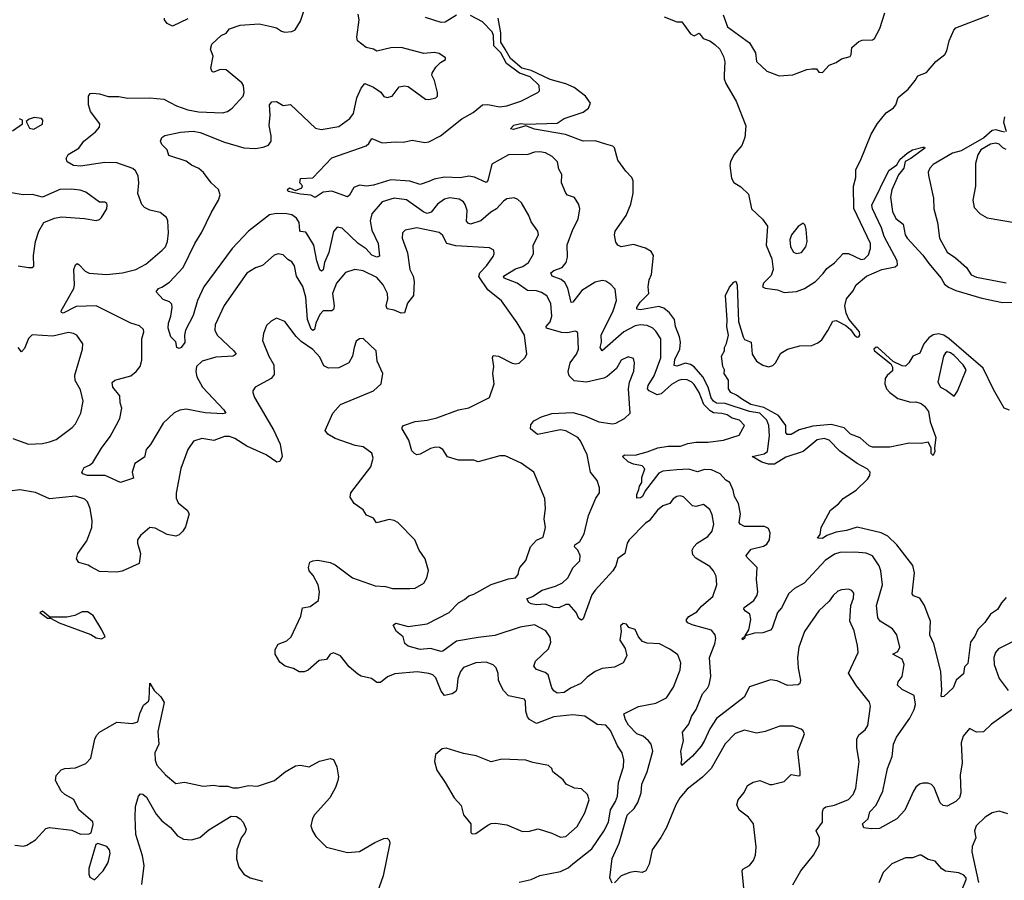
# Model space of a CAD drawing. Extents: x 1468344 to 1613994, y 525695 to 643861.
# Tile 357 of 427: x 1561704 to 1567385, y 615680 to 620646. Entities that reach past the tile are written whole.
import ezdxf

# ---------------------------------------------------------------- set-up
doc = ezdxf.new("R2010")
doc.units = 0

msp = doc.modelspace()

# ---------------------------------------------------------------- linework, layer by layer
at = {"layer": '0CON10XD'}
for points in [[(1565123.2, 615663.2), (1565108.8, 615695), (1565122.7, 615805), (1565162.5, 615895), (1565209.4, 616055), (1565248.7, 616095), (1565270.1, 616129.9), (1565290.3, 616185), (1565293.7, 616235), (1565324.2, 616305), (1565357.1, 616425), (1565347.3, 616465), (1565332.1, 616485), (1565301.5, 616511.5), (1565264.6, 616525), (1565216.1, 616575), (1565199.3, 616605), (1565188.8, 616641.2), (1565275, 616682.5), (1565375, 616702.3), (1565435, 616731.9), (1565475.4, 616794.6), (1565515, 616893.8), (1565518.1, 616935), (1565500.3, 616980.3), (1565455, 617014), (1565395, 617043.8), (1565325, 617049.2), (1565297.3, 617057.3), (1565274.3, 617084.3), (1565255, 617127.5), (1565218.3, 617138.3), (1565205, 617157.5), (1565185, 617162.5), (1565171.2, 617148.8), (1565174, 617115), (1565166, 617065), (1565198.1, 617018.1), (1565206, 616975), (1565186.2, 616935), (1565135, 616910), (1565065, 616901.9), (1565025, 616885.7), (1564977.3, 616852.7), (1564940.8, 616815), (1564881.3, 616788.7), (1564845, 616764.5), (1564805, 616760.6), (1564785, 616772.5), (1564775, 616790.8), (1564753.6, 616865), (1564735, 616878.5), (1564685.5, 616895.5), (1564670.8, 616915), (1564680, 616945), (1564754.1, 617015.9), (1564768.2, 617055), (1564763.6, 617083.6), (1564739.5, 617119.5), (1564675, 617153.5), (1564590.5, 617140.5), (1564445, 617091.6), (1564348.4, 617081.6), (1564225, 617059.2), (1564145, 617001.2), (1564135, 617000.8), (1564075, 617017.3), (1564015, 617011.8), (1563945, 617030.8), (1563925.8, 617045.8), (1563915.6, 617085), (1563877.8, 617115), (1563858.8, 617151.2), (1563875, 617163.1), (1563945.5, 617144.5), (1564055, 617158.9), (1564182.2, 617225), (1564235, 617281.4), (1564270.7, 617299.3), (1564295, 617322.2), (1564325, 617330.5), (1564425, 617386.4), (1564525, 617419.5), (1564565, 617425.8), (1564580, 617445), (1564584.3, 617465.7), (1564590, 617485), (1564624.2, 617525.8), (1564650.8, 617605), (1564685, 617642.9), (1564725, 617660), (1564738.1, 617715), (1564729.5, 617765), (1564738.1, 617825), (1564733.8, 617883.8), (1564671.1, 618035), (1564596.3, 618086.4), (1564505, 618129.1), (1564475, 618128.4), (1564350, 618095), (1564323.6, 618103.6), (1564235, 618103.3), (1564173, 618123), (1564145, 618166), (1564126.5, 618176.5), (1564105, 618179.4), (1564075, 618172.2), (1564015, 618138.6), (1563995, 618135.8), (1563981.7, 618141.7), (1563967.3, 618157.3), (1563949.4, 618219.4), (1563910, 618285), (1563910, 618295), (1563917.5, 618305), (1563985, 618328.1), (1564055, 618334.6), (1564111.1, 618348.9), (1564235, 618395.5), (1564295, 618405.5), (1564414.3, 618465), (1564441.9, 618545), (1564433.5, 618605), (1564439.5, 618645), (1564431.8, 618695), (1564435, 618707.5), (1564466.7, 618705), (1564544.5, 618664.5), (1564565, 618660), (1564585.8, 618664.2), (1564618.8, 618695), (1564630, 618715), (1564615.7, 618825), (1564575, 618895.8), (1564484.1, 619024.1), (1564405, 619086.7), (1564353.8, 619163.8), (1564359.2, 619185), (1564397.7, 619225), (1564435, 619278.8), (1564441.4, 619295), (1564438.8, 619315), (1564415, 619328.6), (1564220.2, 619340.2), (1564168.9, 619355), (1564143.2, 619403.2), (1564125, 619417.8), (1563995, 619444.4), (1563928.8, 619431.2), (1563912.5, 619415), (1563911.4, 619385), (1563941.2, 619301.2), (1563955.4, 619205), (1563974.7, 619165), (1563980.3, 619135), (1563975.6, 619055), (1563940.8, 619009.2), (1563925, 618954.2), (1563905, 618951.8), (1563865, 618968.8), (1563825, 618977.1), (1563819.2, 618995), (1563828.6, 619035), (1563825.3, 619065), (1563800.6, 619115), (1563765, 619158.7), (1563685, 619196.2), (1563636.6, 619203.4), (1563583.9, 619186.1), (1563532.5, 619125), (1563509.6, 619065), (1563518.1, 618995), (1563515, 618974.3), (1563505, 618966.4), (1563455.8, 618965), (1563435.6, 618944.4), (1563413.5, 618895), (1563405, 618858.8), (1563395, 618852.7), (1563385, 618859.5), (1563364.4, 618915), (1563354.7, 619045), (1563337.1, 619107.1), (1563300.9, 619165), (1563289.5, 619225), (1563275, 619248.6), (1563251.9, 619261.9), (1563225, 619288.9), (1563195.6, 619294.4), (1563172.8, 619287.2), (1563105, 619226.9), (1563065, 619214.3), (1563015, 619182.5), (1562884, 618996), (1562832.5, 618885), (1562829.2, 618855), (1562842.5, 618825), (1562939.4, 618735), (1562952, 618715), (1562935.9, 618704.1), (1562835, 618697.6), (1562756, 618675), (1562723.3, 618645), (1562719.5, 618615), (1562726.7, 618585), (1562758.5, 618525), (1562880.8, 618395), (1562892.5, 618375), (1562875, 618370.8), (1562775, 618377.7), (1562665, 618397.7), (1562627.4, 618392.6), (1562595, 618376.5), (1562531.7, 618318.3), (1562459.3, 618195), (1562433.8, 618165), (1562425, 618121.2), (1562368, 618085), (1562352.5, 618035), (1562359.7, 618000.3), (1562285, 617976.2), (1562196.6, 618016.6), (1562095.7, 618015.7), (1562067.5, 618025), (1562062.5, 618035), (1562075, 618061.2), (1562106.7, 618075), (1562125, 618091.2), (1562175, 618174.2), (1562225, 618240), (1562262.1, 618307.9), (1562282.3, 618345), (1562293.8, 618405), (1562282.9, 618435), (1562282.2, 618475), (1562241.4, 618525), (1562237.1, 618552.9), (1562253.6, 618566.4), (1562345, 618591.1), (1562375, 618615.6), (1562398.2, 618645), (1562409.6, 618680.4), (1562409.2, 618805), (1562420.4, 618845), (1562418.1, 618858.1), (1562395, 618879.1), (1562344.8, 618894.8), (1562145, 618995.3), (1562029.6, 618990.4), (1561955, 618952.9), (1561946, 618956), (1561942.5, 618965), (1562015.5, 619095), (1562019.6, 619115), (1562015.6, 619204.4), (1562025, 619231.2), (1562035, 619238.8), (1562045, 619233.8), (1562082.5, 619195), (1562105, 619183.1), (1562205, 619175.5), (1562297.5, 619185), (1562373.8, 619205), (1562431.2, 619235), (1562525.8, 619315), (1562545.7, 619335), (1562556.7, 619365), (1562561.9, 619415), (1562559.2, 619485), (1562551.2, 619505), (1562515, 619532.5), (1562455, 619546.5), (1562425, 619562.5), (1562409.1, 619579.1), (1562386.4, 619643.6), (1562390.9, 619705), (1562386.9, 619745), (1562373, 619773), (1562357.3, 619787.3), (1562265, 619820), (1562195, 619821.1), (1562055, 619801.1), (1562014.7, 619804.7), (1561978.8, 619825), (1561971.2, 619845), (1561983, 619867), (1562044.3, 619905), (1562074.6, 619945), (1562142.1, 619997.9), (1562164.4, 620025), (1562165.6, 620045), (1562113.2, 620115), (1562100.8, 620155), (1562101.4, 620205), (1562111.1, 620218.9), (1562125, 620221.4), (1562165, 620217.3), (1562215, 620202.3), (1562275, 620201.5), (1562325, 620192), (1562455, 620194.7), (1562535, 620187.9), (1562608.9, 620148.9), (1562675, 620126.1), (1562735, 620114), (1562875, 620108.1), (1562903.3, 620115), (1562930, 620135), (1562992.5, 620205), (1562998.6, 620225), (1562995.8, 620265), (1562985, 620281.2), (1562895.5, 620355.5), (1562861.2, 620358.8), (1562825, 620342.9), (1562814, 620345), (1562807.1, 620365), (1562820, 620435), (1562804.5, 620475), (1562811.9, 620505), (1562866.5, 620553.5), (1562895, 620568.8), (1562915, 620593.3), (1562975.9, 620614.1), (1563085, 620620.8), (1563155, 620606.2), (1563185, 620598.8), (1563215, 620578.8), (1563234.1, 620574.1), (1563275, 620576.7), (1563293, 620587), (1563323.6, 620636.4), (1563343.8, 620695)], [(1565763.1, 620673.1), (1565788.2, 620605), (1565915, 620512.2), (1565949.5, 620455), (1565954.5, 620404.5), (1566015, 620349.2), (1566085, 620321.2), (1566165, 620326.7), (1566245, 620357.5), (1566275, 620362.5), (1566301.7, 620361.7), (1566315, 620342.5), (1566335, 620341.2), (1566375, 620383.3), (1566415, 620398), (1566445, 620419.2), (1566495, 620433.8), (1566502, 620445), (1566505.8, 620485), (1566545, 620520), (1566565, 620528), (1566625, 620528.8), (1566635, 620536.7), (1566666.7, 620595), (1566694.5, 620685.5)], [(1564239.7, 619610.3), (1564185, 619617.3), (1564155, 619610), (1564115, 619581.5), (1564077.1, 619535), (1564055, 619527.8), (1564035, 619535.9), (1563935, 619605.3), (1563865, 619615.3), (1563795, 619593.9), (1563735, 619525.6), (1563726.9, 619485), (1563735, 619430.8), (1563772.8, 619355), (1563779.5, 619280.5), (1563764.2, 619275.8), (1563735, 619287.2), (1563703.4, 619323.4), (1563656.9, 619355), (1563565, 619443.1), (1563535, 619449.2), (1563515, 619423.8), (1563486.8, 619303.2), (1563463.3, 619245), (1563455, 619202), (1563445, 619194.3), (1563435, 619202), (1563417.5, 619255), (1563400.8, 619345), (1563368.9, 619398.9), (1563355, 619419.5), (1563325, 619424), (1563319.9, 619429.9), (1563316.3, 619476.3), (1563301.1, 619501.1), (1563275, 619520), (1563245, 619526.2), (1563185, 619527.5), (1563145, 619519.2), (1563023.8, 619425), (1562929.1, 619325), (1562766.7, 619105), (1562729.1, 619025), (1562705, 618938.8), (1562660, 618855), (1562654.4, 618825.6), (1562657.3, 618782.7), (1562636.1, 618753.9), (1562625, 618749.2), (1562611.2, 618755), (1562605, 618786), (1562576.6, 618816.6), (1562561.4, 618865), (1562562.2, 618895), (1562576.2, 618935), (1562584.2, 618985), (1562582, 619005), (1562568.3, 619018.3), (1562531.2, 619031.2), (1562490.8, 619075), (1562505, 619094.2), (1562525, 619102.2), (1562568.1, 619131.9), (1562647.7, 619215), (1562713.9, 619355), (1562755, 619420), (1562808.2, 619531.8), (1562851.5, 619605), (1562860.5, 619635), (1562850.5, 619665), (1562807.9, 619705), (1562765, 619763.5), (1562736.7, 619786.7), (1562695, 619805.6), (1562665, 619828.9), (1562565, 619862.5), (1562554.1, 619894.1), (1562523.8, 619925), (1562516.7, 619945), (1562523.9, 619966.1), (1562542.1, 619977.9), (1562632.7, 619997.3), (1562705, 620002.1), (1562745.7, 619994.3), (1562885, 619938.2), (1562997, 619907), (1563065, 619902.7), (1563109.5, 619909.5), (1563139.3, 619920.7), (1563154.7, 619945.3), (1563155.4, 619975), (1563143.2, 620035), (1563149.1, 620095), (1563145.7, 620155), (1563158.8, 620171.2), (1563185, 620174.2), (1563225, 620151.4), (1563267.1, 620157.1), (1563410.4, 620020.4), (1563442.6, 620012.6), (1563545, 620029.4), (1563608.1, 620075), (1563629.1, 620105), (1563649.2, 620195), (1563675, 620251.2), (1563695, 620277.1), (1563745.5, 620255.5), (1563786.7, 620226.7), (1563805, 620203.3), (1563825, 620197.5), (1563852.5, 620205), (1563892.7, 620257.3), (1563925, 620263.8), (1563945, 620260), (1564045, 620188), (1564065, 620184.3), (1564105, 620194.2), (1564114, 620205), (1564114, 620225), (1564097.5, 620295), (1564082.5, 620325), (1564083.6, 620336.4), (1564105, 620372.5), (1564131.7, 620398.3), (1564160, 620415), (1564160, 620425), (1564125, 620451.2), (1564095, 620456), (1564035, 620450), (1563904.4, 620484.4), (1563845, 620482.3), (1563765, 620463.5), (1563745, 620475.6), (1563702, 620485), (1563653, 620523), (1563648.5, 620545), (1563661.6, 620645), (1563657.1, 620677.1)], [(1562675, 620651.5), (1562585, 620608.1), (1562555, 620624.3), (1562540, 620645), (1562540, 620655)], [(1565381.3, 618481.3), (1565335, 618503.5), (1565325.4, 618515.4), (1565329.4, 618535), (1565365, 618590), (1565403.2, 618695), (1565402.5, 618805), (1565375, 618848.6), (1565356, 618866), (1565325, 618881.2), (1565285, 618884.7), (1565255, 618878.6), (1565188.9, 618845), (1565064.4, 618734.4), (1565052.2, 618755), (1565060.2, 618785), (1565058.7, 618825), (1565127.2, 618965), (1565147.8, 619025), (1565140.3, 619090.3), (1565115, 619118.1), (1565085, 619137.8), (1565065, 619140), (1565025, 619131.1), (1564947.1, 619082.9), (1564895, 619016.5), (1564885, 619014.5), (1564867, 619097), (1564849.4, 619129.4), (1564827.4, 619147.4), (1564776.4, 619165), (1564769.1, 619185), (1564785, 619198.2), (1564833.3, 619216.7), (1564857.5, 619245), (1564865.4, 619275), (1564862.6, 619347.4), (1564895.6, 619435), (1564926.9, 619495), (1564935.8, 619555), (1564929.5, 619579.5), (1564905, 619620), (1564865, 619633.8), (1564855, 619643.8), (1564829.1, 619705), (1564831.7, 619751.7), (1564815, 619782.5), (1564807.5, 619825), (1564775.4, 619855.4), (1564737.6, 619877.6), (1564705, 619882.5), (1564675, 619881.8), (1564635, 619867.8), (1564523.8, 619866.2), (1564427.6, 619812.4), (1564405, 619717.5), (1564395, 619706), (1564327.6, 619737.6), (1564295, 619743.4), (1564245, 619733.1), (1564155, 619736.8), (1564095, 619725.2), (1564065, 619712.9), (1564015, 619694.7), (1563954.8, 619714.8), (1563845, 619722.4), (1563745, 619690.6), (1563705, 619684.6), (1563665, 619691.5), (1563632.5, 619677.5), (1563607.3, 619632.7), (1563595, 619624.2), (1563505, 619655.6), (1563455, 619651.4), (1563409.5, 619620.5), (1563383.1, 619633.1), (1563325, 619638.8), (1563253.8, 619655), (1563248.8, 619665), (1563260, 619675), (1563295, 619660), (1563331.2, 619675), (1563336.1, 619686.1), (1563320, 619705), (1563325, 619730), (1563395, 619733.3), (1563505, 619848), (1563702.1, 619917.9), (1563718.9, 619931.1), (1563735, 619960), (1563795, 619934.6), (1563875, 619941.8), (1563918.7, 619938.7), (1563969.1, 619950.9), (1564042.1, 619937.9), (1564065, 619941.6), (1564132.5, 619975), (1564255, 620073.6), (1564320.1, 620109.9), (1564373.3, 620155), (1564404.5, 620155.5), (1564473.1, 620143.1), (1564515, 620149.3), (1564595.3, 620174.7), (1564693.8, 620225), (1564702.5, 620235), (1564701.9, 620265), (1564648.9, 620315), (1564587.2, 620337.2), (1564512.9, 620392.9), (1564479.5, 620455), (1564440.4, 620495), (1564437.6, 620555), (1564430.2, 620575), (1564373.2, 620633.2), (1564305, 620669.6)], [(1564225, 620671.2), (1564159.3, 620630.7), (1564135, 620629.5), (1564045, 620658.2)], [(1567395, 617310.8), (1567368.3, 617281.8), (1567345, 617241.9), (1567304.7, 617215.3), (1567272, 617168), (1567232.4, 617127.6), (1567215, 617088.8), (1567190, 617055), (1567175, 616930), (1567155, 616912.5), (1567149.2, 616870.8), (1567107.1, 616835), (1567088.7, 616791.3), (1567035, 616741.5), (1567025, 616739.4), (1567020, 616745), (1567024.4, 616775), (1567018.8, 616885), (1566978, 617045), (1566955.4, 617095), (1566959.3, 617175), (1566944, 617214), (1566924, 617265), (1566897.5, 617307.5), (1566861.4, 617321.4), (1566853.5, 617333.5), (1566865.6, 617455), (1566857.1, 617497.1), (1566765.3, 617615.3), (1566713.5, 617665), (1566674.8, 617684.8), (1566535, 617717.5), (1566475, 617698.4), (1566415, 617688.3), (1566360.4, 617669.6), (1566335, 617651.5), (1566307.5, 617655), (1566322.9, 617675), (1566328.7, 617715), (1566382.2, 617815), (1566428, 617852), (1566455, 617883.1), (1566529.5, 617930.5), (1566596.2, 617995), (1566608.8, 618015), (1566610, 618035), (1566593.3, 618055), (1566536.2, 618085), (1566435, 618155.8), (1566375, 618218.8), (1566345, 618228.6), (1566305, 618222.2), (1566225, 618154.7), (1566125, 618121.6), (1566058.3, 618081.7), (1566025, 618081), (1565985, 618092.5), (1565929.2, 618125), (1566000.1, 618139.9), (1566018.6, 618155), (1566030.2, 618245), (1566025.2, 618305), (1566014.4, 618335), (1565973.9, 618375), (1565915, 618385.1), (1565775, 618431.6), (1565725, 618433.8), (1565706.5, 618445), (1565693.2, 618463.2), (1565675.3, 618525), (1565645, 618585.3), (1565595, 618643.5), (1565575, 618656.6), (1565545, 618663.8), (1565495, 618646.9), (1565479.5, 618649.5), (1565484.7, 618684.7), (1565512.7, 618745), (1565516, 618785), (1565511.1, 618815), (1565488.1, 618875), (1565481.1, 618915), (1565453.5, 618955), (1565421.1, 618981.1), (1565391.7, 618991.7), (1565285, 618970.9), (1565264.4, 618975), (1565264.5, 618985), (1565283.6, 619015), (1565333.1, 619065), (1565329.2, 619105), (1565335.7, 619145), (1565349.5, 619175), (1565361.1, 619285), (1565347.4, 619307.4), (1565315, 619327.3), (1565245, 619348), (1565175, 619336), (1565154.2, 619344.2), (1565142.5, 619362.5), (1565136.2, 619405), (1565140, 619425), (1565202.3, 619515), (1565229.5, 619580.5), (1565243.1, 619645), (1565243.2, 619715), (1565236.4, 619735), (1565201.1, 619771.1), (1565155.3, 619835), (1565135.5, 619905.5), (1565125.4, 619915.4), (1565085, 619927.9), (1565025, 619946.4), (1564955, 619945.6), (1564852.4, 619982.4), (1564673.3, 620013.3), (1564625, 620033.1), (1564552.8, 620012.8), (1564536.2, 620015), (1564555, 620036.7), (1564595, 620046.2), (1564625, 620042.5), (1564805, 620049.2), (1564845, 620075.6), (1564955, 620111.5), (1564985.7, 620135), (1564996.4, 620163.6), (1564968.8, 620205), (1564903.6, 620255), (1564855.5, 620275.5), (1564765, 620300.6), (1564655, 620352.2), (1564601.7, 620365), (1564535, 620421.5), (1564505, 620476.5), (1564479.8, 620515), (1564480.3, 620570.3), (1564464.3, 620655)], [(1565422.5, 620662.5), (1565495, 620632.5), (1565525, 620633.3), (1565575, 620563.3), (1565595, 620553.3), (1565625, 620568.8), (1565646.4, 620536.4), (1565685, 620524.4), (1565715, 620503.1), (1565744.3, 620475), (1565765, 620432.5), (1565772.1, 620402.1), (1565768, 620328), (1565768.5, 620305), (1565778.3, 620278.3), (1565838.6, 620175), (1565893.6, 620033.6), (1565888, 619965), (1565870.3, 619919.7), (1565825, 619866.2), (1565804.1, 619825.9), (1565800.9, 619805), (1565810.5, 619730.5), (1565825, 619706.9), (1565865, 619680.5), (1565909.4, 619639.4), (1565925.5, 619555), (1565990, 619495), (1566018, 619455), (1566011, 619345), (1566043.3, 619265), (1566050.3, 619205), (1566040, 619170), (1565996, 619125), (1565988.8, 619105), (1566005, 619096), (1566076.7, 619086.7), (1566115, 619072.5), (1566185, 619078), (1566231.2, 619095), (1566295, 619134.4), (1566339.5, 619180.5), (1566360.2, 619209.8), (1566405, 619242.9), (1566455, 619296.2), (1566485, 619296), (1566558.3, 619261.7), (1566578.8, 619265), (1566600.3, 619289.7), (1566612.9, 619325), (1566611.9, 619355), (1566516, 619556), (1566514.5, 619685.5), (1566527.5, 619735), (1566528.3, 619781.7), (1566555, 619832.5), (1566617.5, 619985), (1566653.2, 620046.8), (1566702.4, 620107.6), (1566745, 620138), (1566758.6, 620155), (1566772.6, 620197.4), (1566830, 620245), (1566871.2, 620295), (1566885, 620322.5), (1566935, 620340), (1566989.4, 620405), (1567041.4, 620445), (1567053.4, 620466.6), (1567066.3, 620523.7), (1567093.1, 620585), (1567105, 620599.2), (1567295, 620671.1)], [(1561662.5, 620005), (1561720, 620045), (1561720, 620065), (1561703.3, 620073.3)], [(1561785, 620013.3), (1561835, 620042.5), (1561836.7, 620065), (1561830, 620075), (1561788.3, 620081.7), (1561758.3, 620071.7), (1561741.7, 620058.3), (1561760.7, 620020.7), (1561785, 620013.3)], [(1567386.5, 620085), (1567380.2, 620055), (1567395, 620000)], [(1567385, 619996.4), (1567371.2, 620001.2), (1567335, 620010.3), (1567315, 620006.5), (1567266, 619964), (1567135, 619888.8), (1567085, 619874.6), (1566975, 619810.5), (1566955, 619789.2), (1566945.5, 619765), (1566946.4, 619746.4), (1566977.1, 619615), (1566977.5, 619555), (1566998.5, 619475), (1567010.5, 619385), (1567055, 619304.2), (1567102.5, 619272.5), (1567166.6, 619216.6), (1567192.9, 619172.9), (1567225, 619160), (1567395, 619127.3)], [(1567415, 618392.5), (1567383.6, 618405), (1567322.6, 618512.6), (1567263.5, 618635), (1567066.2, 618805), (1567035.6, 618825.6), (1567005, 618834), (1566975, 618827.5), (1566949.9, 618810.1), (1566920.9, 618775), (1566898.1, 618721.9), (1566856.4, 618705), (1566834.7, 618665), (1566815, 618646.6), (1566795, 618647.8), (1566742.6, 618672.6), (1566655, 618753.3), (1566645, 618756.9), (1566632.4, 618745), (1566635, 618734.6), (1566730.3, 618660.3), (1566740.4, 618640.4), (1566739.6, 618620.4), (1566707.9, 618592.1), (1566697.5, 618575), (1566694.6, 618545), (1566705.5, 618515), (1566724.1, 618494.1), (1566770.9, 618460.9), (1566845, 618438.8), (1566875, 618440), (1566905, 618430.8), (1566925, 618415.8), (1566946.7, 618385), (1566956.1, 618325), (1566988.9, 618235), (1566981.1, 618175), (1566984.4, 618155), (1566975, 618132), (1566962.4, 618142.4), (1566962.1, 618175), (1566945, 618207.1), (1566905, 618200), (1566835, 618203.1), (1566725, 618179.8), (1566625, 618178.2), (1566605, 618186.7), (1566553.5, 618233.5), (1566497.8, 618255), (1566461, 618291), (1566385, 618310.2), (1566280.4, 618299.6), (1566201.2, 618278.8), (1566155, 618252.2), (1566132.7, 618252.7), (1566123.9, 618263.9), (1566123.6, 618305), (1566082.1, 618362.1), (1565997.9, 618407.9), (1565921.8, 618425), (1565875, 618453.7), (1565840, 618480), (1565806.7, 618495), (1565793.3, 618515), (1565792.5, 618565), (1565767.5, 618605), (1565770, 618625), (1565761.2, 618645), (1565752.5, 618705), (1565770, 618735), (1565770, 618755), (1565782.5, 618777.5), (1565794, 618825), (1565783, 618873), (1565786.2, 618913.8), (1565775.8, 619055), (1565798.4, 619101.6), (1565825, 619131.2), (1565836.7, 619136.7), (1565843.3, 619113.3), (1565851.1, 618905), (1565878, 618815), (1565885, 618801.2), (1565923.3, 618785), (1565929.2, 618715), (1565955.2, 618675.2), (1565992.4, 618652.4), (1566025, 618643.5), (1566049.7, 618650.2), (1566064.7, 618665.3), (1566095, 618720.8), (1566133.3, 618745), (1566205, 618764.5), (1566275, 618766.7), (1566308.3, 618781.7), (1566332.2, 618797.8), (1566366.9, 618853.1), (1566395, 618905.7), (1566415, 618910.8), (1566470.5, 618880.5), (1566497.3, 618857.3), (1566520, 618825), (1566535, 618814.7), (1566545, 618815.6), (1566551.2, 618825), (1566548.5, 618845), (1566488.2, 618918.2), (1566472.5, 618952.5), (1566465.3, 618995), (1566475, 619035.6), (1566510.9, 619079.1), (1566529.5, 619115), (1566588.7, 619165), (1566677.3, 619205), (1566755, 619220.4), (1566769.1, 619230.9), (1566766.8, 619255), (1566692.4, 619395), (1566675.8, 619445), (1566623.3, 619555), (1566620.9, 619575), (1566719.1, 619775), (1566765, 619808.1), (1566782, 619838), (1566823.7, 619876.4), (1566854.7, 619895.3), (1566915, 619909.2), (1566925, 619910), (1566925.8, 619905), (1566845, 619844.5), (1566812, 619828), (1566805, 619788.8), (1566775, 619750.8), (1566735.9, 619664.1), (1566728.6, 619621.4), (1566739.2, 619539.2), (1566759.2, 619499.2), (1566801.6, 619465), (1566812.8, 619405), (1566824.8, 619384.8), (1566915, 619287.3), (1566948.5, 619238.5), (1567020.4, 619155), (1567040.2, 619120.2), (1567062.5, 619102.5), (1567105, 619083.4), (1567255, 619039.3), (1567375, 619014.2), (1567457.5, 619015)], [(1567395, 619897.5), (1567375.8, 619905.8), (1567355, 619926.6), (1567335, 619933.1), (1567305, 619927.5), (1567250, 619895), (1567232, 619865), (1567219.3, 619815), (1567218.8, 619685), (1567202.5, 619605), (1567211.1, 619561.1), (1567245.8, 619525), (1567285, 619502.2), (1567444.2, 619475.8)], [(1561695, 619225.6), (1561755, 619216), (1561775, 619216.7), (1561786.2, 619223.8), (1561782.9, 619285), (1561794.3, 619365), (1561814.2, 619425.8), (1561842.5, 619475), (1561905, 619501.4), (1561945, 619508.1), (1562078.3, 619498.3), (1562145, 619486.7), (1562165, 619493.3), (1562176.7, 619505), (1562206.7, 619555), (1562208.8, 619575), (1562205.8, 619585.8), (1562195, 619593.3), (1562165, 619593.3), (1562085, 619650), (1562052.4, 619662.4), (1562001.7, 619668.3), (1561935, 619666.7), (1561835, 619621.9), (1561777, 619637), (1561724.1, 619635.9), (1561622.7, 619652.7)], [(1566163.8, 615653.8), (1566210.8, 615735), (1566282.9, 615825), (1566317.1, 615885), (1566319.2, 615925), (1566298.9, 615965), (1566335.3, 616015), (1566336.2, 616075), (1566342.2, 616095), (1566355.3, 616104.7), (1566405, 616113.8), (1566485, 616146.9), (1566511.9, 616175), (1566528, 616212), (1566547.8, 616365), (1566534.5, 616444.5), (1566534.4, 616495), (1566545, 616519.2), (1566582.2, 616547.8), (1566597.5, 616572.5), (1566611.8, 616685), (1566607.3, 616707.3), (1566532, 616802), (1566486.2, 616875), (1566540.9, 616995), (1566538.2, 617035), (1566525.5, 617084.5), (1566518.5, 617118.5), (1566494.1, 617175), (1566500, 617265), (1566515, 617307.5), (1566516.4, 617336.4), (1566505, 617352), (1566485, 617360), (1566445, 617356.9), (1566425, 617349.2), (1566396.6, 617323.4), (1566375, 617290), (1566314.3, 617235), (1566231.5, 617115), (1566199.5, 617025), (1566190.9, 616965), (1566194.7, 616904.7), (1566209.5, 616835), (1566205.4, 616814.6), (1566195, 616808.1), (1566133.1, 616803.1), (1566075, 616831.9), (1566035, 616837.5), (1565915, 616797.1), (1565883.5, 616736.5), (1565725, 616613.6), (1565685.6, 616554.4), (1565655, 616486.7), (1565635, 616453.8), (1565585, 616396.7), (1565525, 616343.3), (1565520, 616355), (1565524, 616376), (1565517.8, 616425), (1565534.3, 616485), (1565528.8, 616535), (1565565, 616580), (1565580, 616625), (1565606.5, 616665), (1565642.9, 616755), (1565672, 616788), (1565681.8, 616808.2), (1565691.1, 616855), (1565683.5, 616965), (1565715, 617044), (1565720.8, 617075), (1565717.1, 617097.1), (1565695, 617122.5), (1565583.1, 617153.1), (1565559.2, 617165), (1565551.9, 617175), (1565551.8, 617185), (1565565, 617201.8), (1565610.8, 617229.2), (1565637.3, 617262.7), (1565703.4, 617316.6), (1565725.6, 617384.4), (1565721.9, 617435), (1565706.9, 617465), (1565685, 617490), (1565605, 617539.4), (1565588.2, 617558.2), (1565582.9, 617585), (1565592.9, 617605), (1565612.9, 617625), (1565675, 617664.2), (1565700, 617695), (1565709.4, 617735), (1565699.4, 617789.4), (1565685, 617819.2), (1565648.6, 617848.6), (1565605, 617837.1), (1565585, 617841.5), (1565533.2, 617893.2), (1565515, 617898.6), (1565494.6, 617895.4), (1565475, 617881.4), (1565455, 617853.6), (1565415, 617840.5), (1565383.4, 617816.6), (1565336, 617754), (1565315, 617740), (1565220.5, 617645), (1565209.1, 617625), (1565194.5, 617565.5), (1565155, 617536.7), (1565142.7, 617495), (1565125.2, 617464.8), (1565023.8, 617355), (1565005, 617327.5), (1564955, 617188.8), (1564945, 617181.2), (1564930.5, 617190.5), (1564914.3, 617224.3), (1564875, 617270.5), (1564855, 617271.2), (1564815, 617252.6), (1564785, 617253.6), (1564735, 617273.7), (1564685, 617268.8), (1564654.5, 617274.5), (1564642.4, 617282.4), (1564630, 617305), (1564662, 617318), (1564718.2, 617355), (1564795, 617376.7), (1564835, 617397.1), (1564866.1, 617425), (1564896.4, 617485), (1564936.4, 617523.6), (1564937.9, 617555), (1564925, 617584.3), (1564905, 617604), (1564907.1, 617615), (1564935.3, 617634.7), (1564961.5, 617678.5), (1564985.2, 617784.8), (1565027.2, 617885), (1565049.1, 617915), (1565050, 617945), (1565035, 617987.1), (1564996.5, 618035), (1564978.2, 618135), (1564940.4, 618215), (1564924.4, 618235), (1564855, 618272.7), (1564825, 618279.1), (1564691.9, 618251.9), (1564651.2, 618285), (1564652.3, 618307.7), (1564669.7, 618330.3), (1564713.8, 618355), (1564775, 618372.9), (1564895, 618379.2), (1564965, 618360.5), (1565045, 618325.6), (1565125, 618313.1), (1565143, 618317), (1565193.3, 618345), (1565226.2, 618375), (1565216.6, 618516.6), (1565222.5, 618555), (1565247.8, 618617.8), (1565250.8, 618665), (1565245, 618690), (1565215, 618701.2), (1565175, 618682), (1565146.3, 618633.7), (1565093.4, 618586.6), (1565073.5, 618576.5), (1564975, 618554.5), (1564902.4, 618562.4), (1564875, 618591.2), (1564868.1, 618615), (1564880.7, 618665), (1564916.5, 618715), (1564927.8, 618745), (1564924, 618835), (1564920, 618845), (1564908.6, 618848.6), (1564865, 618838.7), (1564830.7, 618840.7), (1564743.3, 618865), (1564742.2, 618875), (1564765, 618902), (1564774.6, 618935), (1564767.6, 619007.6), (1564745, 619051.5), (1564715, 619071.5), (1564685, 619081.8), (1564632.8, 619082.8), (1564575, 619124.7), (1564500, 619155), (1564494.4, 619165), (1564565, 619207.5), (1564607.5, 619222.5), (1564638.8, 619245), (1564668, 619295), (1564665.6, 619345), (1564696.9, 619405), (1564692.9, 619425), (1564655, 619478.8), (1564641.4, 619515), (1564599.4, 619589.4), (1564578.3, 619608.3), (1564556.9, 619616.9), (1564515, 619611.9), (1564495, 619598.6), (1564455.8, 619554.3), (1564422.2, 619535), (1564364.3, 619485.7), (1564305, 619466.4), (1564291.1, 619471.1), (1564282.7, 619482.7), (1564286.3, 619545), (1564275, 619579.2), (1564265, 619595.6), (1564239.7, 619610.3)], [(1566185.8, 619295.8), (1566215, 619302.9), (1566240, 619335), (1566247.9, 619365), (1566241.2, 619435), (1566235, 619460), (1566225, 619472.5), (1566195, 619453.3), (1566156, 619405), (1566147.1, 619375), (1566152, 619335), (1566168.8, 619305), (1566185.8, 619295.8)], [(1564894.6, 615775), (1565005, 615860.8), (1565075, 615962.9), (1565100.8, 616015), (1565113.3, 616086.7), (1565141.9, 616135), (1565152.4, 616165), (1565158.2, 616245), (1565187.8, 616335), (1565188.6, 616375), (1565179.4, 616415), (1565153.1, 616455), (1565112.5, 616545), (1565085.8, 616575.8), (1565035, 616579.5), (1564965, 616627.1), (1564895, 616635.3), (1564785, 616623.3), (1564685, 616584.3), (1564645, 616607.9), (1564633.1, 616623.1), (1564623.2, 616655), (1564622.5, 616712.5), (1564615.5, 616725.5), (1564525, 616743.8), (1564495, 616775.8), (1564478.3, 616808.3), (1564467.1, 616835), (1564463.9, 616873.9), (1564452.9, 616905), (1564435, 616922.9), (1564395, 616938.5), (1564335, 616934.6), (1564265, 616908.5), (1564246.9, 616885), (1564231.3, 616845), (1564226.9, 616785), (1564220.2, 616769.8), (1564200, 616755), (1564155.6, 616745.6), (1564135, 616770.8), (1564105, 616847.8), (1564086.9, 616865), (1564065, 616874.1), (1563997.3, 616882.7), (1563867.9, 616872.1), (1563825.4, 616854.6), (1563785, 616821.9), (1563765, 616821.1), (1563733.8, 616845), (1563675, 616858.1), (1563655, 616869.2), (1563605, 616911.2), (1563555.5, 616975.5), (1563515, 616992.5), (1563495, 616984), (1563475, 616953.1), (1563431.2, 616948.8), (1563367.7, 616892.3), (1563345, 616883.3), (1563317, 616883), (1563283, 616903), (1563235, 616916.2), (1563205, 616938.8), (1563178, 616985), (1563178, 617012), (1563195, 617042.5), (1563245, 617061.2), (1563270, 617085), (1563325.8, 617204.2), (1563335, 617251.2), (1563380.3, 617259.7), (1563428, 617295), (1563434.3, 617345), (1563425.5, 617385), (1563397.8, 617437.8), (1563374, 617465), (1563370, 617485), (1563378.8, 617515), (1563395, 617524.2), (1563425, 617526.9), (1563495, 617514.4), (1563525, 617499.4), (1563625, 617424.4), (1563755, 617380), (1563815, 617374.4), (1563855, 617363.3), (1563955, 617362.9), (1563985, 617366), (1564035.5, 617394.5), (1564053.8, 617425), (1564062.3, 617467.7), (1564042.9, 617535), (1564008.6, 617585), (1563984, 617645), (1563885.4, 617745.4), (1563865, 617756.7), (1563835, 617761.9), (1563763.5, 617743.5), (1563745, 617768.8), (1563705, 617786.2), (1563685, 617817.5), (1563634.3, 617855), (1563610.7, 617890.7), (1563613.7, 617916.3), (1563730.6, 618065), (1563744, 618115), (1563736, 618145), (1563685, 618181.4), (1563638.7, 618188.7), (1563525, 618228.6), (1563481.2, 618255), (1563466.2, 618275), (1563510.8, 618375), (1563554.6, 618425.4), (1563745.9, 618504.1), (1563790, 618545), (1563800, 618605), (1563766.7, 618675), (1563761.2, 618735), (1563685, 618806.7), (1563665, 618803.3), (1563645, 618790), (1563632.9, 618755), (1563624.2, 618704.2), (1563603.7, 618666.3), (1563545, 618637.3), (1563485, 618634.5), (1563459.3, 618649.3), (1563435, 618699.4), (1563395, 618742.1), (1563328.8, 618788.8), (1563298.3, 618818.3), (1563233.3, 618905), (1563185, 618923.3), (1563155, 618906.7), (1563128.8, 618881.2), (1563110, 618835), (1563105.8, 618795), (1563141.9, 618705), (1563169.4, 618655), (1563171.9, 618598.1), (1563154, 618575), (1563063.3, 618525), (1563048.8, 618505), (1563048.8, 618495), (1563059.2, 618465), (1563170, 618275), (1563207.2, 618197.2), (1563217.8, 618125), (1563205, 618096.2), (1563187.5, 618092.5), (1563125.3, 618135.3), (1563015.2, 618185.2), (1562945, 618229.1), (1562915, 618240.9), (1562885, 618241.5), (1562825, 618218), (1562755, 618228.5), (1562706.4, 618213.6), (1562674.4, 618165), (1562633.6, 618056.4), (1562606.3, 617913.7), (1562607.5, 617885), (1562617.4, 617857.4), (1562670, 617815), (1562681.2, 617795), (1562660.5, 617719.5), (1562645.8, 617694.2), (1562625, 617673.3), (1562605, 617666.2), (1562555, 617675.8), (1562485, 617711.2), (1562454.2, 617715.8), (1562400.2, 617669.8), (1562384.4, 617645), (1562383.5, 617625), (1562400, 617565), (1562393, 617507), (1562295.8, 617464.2), (1562262.3, 617457.7), (1562165, 617461.9), (1562115, 617488), (1562099.1, 617499.1), (1562045, 617514.4), (1562031.4, 617535), (1562039.2, 617565), (1562090.6, 617639.4), (1562120.5, 617715), (1562121.5, 617755), (1562111.5, 617825), (1562094.6, 617864.6), (1562079.8, 617879.8), (1562025, 617896.2), (1561875, 617880.9), (1561795, 617917.3), (1561705, 617932.5), (1561644.5, 617925.5)], [(1561665, 618229.2), (1561755, 618196.2), (1561835, 618199.4), (1561875, 618210.8), (1561915, 618222.5), (1562007, 618293), (1562025.5, 618314.5), (1562056.2, 618375), (1562070, 618445), (1562055, 618510), (1562023.6, 618563.6), (1562022.2, 618595), (1562066, 618745), (1562068, 618775), (1562033.3, 618825), (1562015, 618835.8), (1561985, 618840), (1561895, 618819.3), (1561775, 618828.2), (1561755, 618807.1), (1561731.5, 618748.5), (1561715, 618729.2), (1561695, 618754.2)], [(1567095, 618472.5), (1567115, 618502.5), (1567164.5, 618625), (1567147.5, 618655), (1567095, 618708), (1567075, 618723.6), (1567055, 618728.6), (1567045.7, 618724.3), (1567034.2, 618705), (1567002, 618555), (1567017.5, 618525), (1567048.8, 618508.8), (1567095, 618472.5)], [(1567432.5, 616667.5), (1567310, 616580), (1567265, 616536), (1567225, 616534), (1567183.6, 616556.4), (1567147.7, 616512.3), (1567135.9, 616474.1), (1567142.5, 616355), (1567130.7, 616289.3), (1567133.1, 616185), (1567126.7, 616155), (1567105.8, 616135), (1567055, 616107.1), (1567031.7, 616111.7), (1567015, 616127.5), (1566980.6, 616215), (1566965, 616231.9), (1566945, 616241.4), (1566915, 616241.4), (1566895, 616234.2), (1566875, 616217.1), (1566861.5, 616195), (1566811.1, 616085), (1566765, 616034.4), (1566665, 615978.8), (1566616.4, 615976.4), (1566575, 615982), (1566565.8, 616005), (1566598.8, 616035), (1566608.2, 616075), (1566646.3, 616113.6), (1566684.7, 616195), (1566711.1, 616325), (1566737.3, 616395), (1566745.9, 616465), (1566763.4, 616506.6), (1566839.6, 616615), (1566865.4, 616665), (1566873.1, 616695), (1566865, 616746.2), (1566795, 616780.8), (1566768, 616805), (1566771.4, 616825), (1566795.5, 616855), (1566806.5, 616925), (1566795, 616956), (1566742.5, 616985), (1566770, 617000), (1566782.9, 617025), (1566765, 617096), (1566740.2, 617130.2), (1566668, 617175), (1566654.4, 617195), (1566646.8, 617265), (1566681.1, 617385), (1566672.1, 617465), (1566662.5, 617495), (1566625, 617553.1), (1566586.9, 617566.9), (1566522.6, 617572.6), (1566435, 617570.9), (1566405, 617561.2), (1566350.5, 617525), (1566230, 617395), (1566175, 617364.6), (1566141.5, 617335), (1566098.4, 617251.6), (1566075.8, 617225), (1566046.2, 617135), (1566035, 617123.3), (1565991.9, 617108.1), (1565944.4, 617105.6), (1565890, 617090), (1565886, 617075), (1565875, 617067.5), (1565872, 617075), (1565890, 617090), (1565910, 617125), (1565921.9, 617185), (1565916.7, 617215), (1565892.3, 617232.3), (1565882, 617245), (1565884.2, 617255), (1565940, 617295), (1565958.5, 617325), (1565962.7, 617345), (1565955.4, 617415), (1565959.5, 617485), (1565898.6, 617545), (1565895.7, 617555), (1565925, 617590.8), (1565995, 617608.1), (1566015, 617619.2), (1566029.4, 617645), (1566034.2, 617685), (1566025, 617710), (1566000.5, 617720.5), (1565885, 617720.8), (1565860, 617735), (1565854.4, 617745), (1565863.3, 617795), (1565850.9, 617855), (1565828.2, 617895), (1565820.5, 617930.5), (1565800.8, 617975), (1565778.9, 617988.9), (1565744.5, 618025), (1565695, 618047.9), (1565655, 618049.7), (1565615, 618036.1), (1565565, 618052.3), (1565495, 618049), (1565415, 618040), (1565391.4, 618028.6), (1565312.3, 617927.7), (1565296.8, 617895), (1565285, 617887.7), (1565263.8, 617885), (1565264.4, 617905.6), (1565275.6, 617934.4), (1565280, 617955), (1565293.3, 617975), (1565292.9, 618005), (1565311.4, 618055), (1565295, 618070.6), (1565245, 618080.8), (1565215, 618093.8), (1565182.5, 618125), (1565192.5, 618135), (1565255, 618133.6), (1565325, 618151.4), (1565385, 618174.8), (1565445, 618184.1), (1565515.8, 618184.2), (1565559.2, 618200.8), (1565605, 618208.9), (1565675, 618208.5), (1565765, 618219.5), (1565855, 618248.8), (1565886.2, 618305), (1565856, 618335), (1565815, 618347.3), (1565785, 618365.3), (1565755, 618374.1), (1565707, 618377), (1565688.2, 618388.2), (1565650.5, 618425), (1565623.5, 618495), (1565595, 618541.5), (1565582.1, 618555), (1565555, 618567.9), (1565525, 618570), (1565505, 618563.4), (1565465, 618541.1), (1565405, 618487.5), (1565381.3, 618481.3)], [(1562175, 617074), (1562196.7, 617085), (1562178, 617125), (1562127, 617207), (1562095, 617230), (1562065, 617230), (1562021.7, 617208.3), (1561975, 617198), (1561877.5, 617197.5), (1561835, 617232.5), (1561820, 617225), (1561865, 617193.3), (1561881.7, 617191.7), (1561932.5, 617165), (1562115, 617098), (1562145, 617078.8), (1562175, 617074)], [(1567428.9, 617055), (1567351.9, 617015), (1567333.3, 616995), (1567323.5, 616965), (1567326.5, 616925), (1567355, 616844), (1567407.5, 616775)], [(1561675, 615883.3), (1561725, 615876.2), (1561745, 615882), (1561795, 615914), (1561855, 615978), (1561875, 615984.2), (1562005, 615970), (1562055, 615946.2), (1562105, 615947.5), (1562116.2, 615953.8), (1562127.7, 616002.3), (1562125, 616016.7), (1562046.1, 616086.1), (1562015.7, 616145.7), (1561964.6, 616174.6), (1561943.6, 616193.6), (1561910, 616255), (1561914, 616285), (1561942.5, 616317.5), (1561965, 616325.5), (1562025, 616328.1), (1562085, 616354.5), (1562114.3, 616385), (1562138.2, 616495), (1562146.7, 616515), (1562165, 616534.3), (1562265, 616592.9), (1562355, 616584.2), (1562385.3, 616595), (1562397.7, 616642.3), (1562419.1, 616690.9), (1562446.7, 616713.3), (1562451.8, 616725), (1562455, 616817.5), (1562480, 616775), (1562518.1, 616738.1), (1562537.1, 616705), (1562501.7, 616538.3), (1562506.4, 616466.4), (1562483.8, 616416.2), (1562485, 616372.5), (1562495, 616344.4), (1562545, 616288.6), (1562605, 616239.2), (1562655, 616246.2), (1562762.9, 616222.9), (1562825, 616229.1), (1562855, 616222.5), (1562905, 616222.5), (1562933.6, 616213.6), (1562965, 616213.1), (1563025, 616227.1), (1563076.5, 616223.5), (1563174.7, 616255.3), (1563235, 616305.6), (1563295, 616340), (1563324.1, 616344.1), (1563375, 616334), (1563433, 616367), (1563495, 616382), (1563515, 616376.2), (1563533.1, 616335), (1563543.2, 616276.8), (1563540, 616255), (1563525.3, 616214.7), (1563492.5, 616155), (1563405, 616058), (1563393.2, 616036.8), (1563383.3, 615995), (1563393.3, 615965), (1563412.3, 615932.3), (1563475, 615871.2), (1563595, 615841.4), (1563664.1, 615845.9), (1563752, 615898), (1563805, 615922), (1563825, 615923.3), (1563835, 615912.5), (1563839.2, 615895), (1563801.9, 615705), (1563754.3, 615575)], [(1565885.5, 615595), (1565872.2, 615735), (1565876, 615745), (1565915.4, 615764.6), (1565937.5, 615795), (1565950, 615825), (1565953, 615873), (1565938.5, 616005), (1565909.4, 616045), (1565855.5, 616085.5), (1565842, 616115), (1565849.2, 616145), (1565884, 616186), (1565902.7, 616227.3), (1565935, 616246.9), (1565975, 616255.7), (1566032.8, 616232.8), (1566045, 616233.3), (1566115, 616250.4), (1566155, 616290.9), (1566197.5, 616282.5), (1566206, 616285), (1566207.5, 616305), (1566194.4, 616425), (1566231.2, 616525), (1566225, 616542.5), (1566212.3, 616552.3), (1566165, 616570), (1566088.8, 616568.8), (1566005, 616538.6), (1565955, 616529.4), (1565885.5, 616545.5), (1565832.2, 616527.8), (1565775, 616467.1), (1565694.1, 616325.9), (1565643.1, 616275), (1565555, 616206.8), (1565512.9, 616155), (1565489.7, 616115), (1565435.8, 615985), (1565403.3, 615926.7), (1565353.3, 615856.7), (1565335, 615773.3), (1565316, 615735), (1565295, 615726), (1565255, 615730.6), (1565225, 615725.6), (1565175, 615705.6), (1565135, 615666)], [(1564825, 615928), (1564855, 615932), (1564920.2, 615989.8), (1564965, 616068.8), (1564990, 616145), (1564979.2, 616175), (1564945, 616208), (1564905, 616211.1), (1564857.5, 616235), (1564839.5, 616259.5), (1564780, 616305), (1564773.3, 616325), (1564755, 616343.3), (1564665, 616359.4), (1564625, 616372.9), (1564485, 616378.8), (1564425, 616363.8), (1564337.3, 616397.3), (1564265, 616412), (1564165, 616442.5), (1564141.7, 616438.3), (1564103.8, 616405), (1564098, 616365), (1564110, 616315), (1564158.8, 616245), (1564210, 616155), (1564250.7, 616110.7), (1564265, 616057.5), (1564306.2, 616005), (1564307.5, 615955), (1564315, 615947.5), (1564335, 615950), (1564405, 615998.8), (1564425, 616007.5), (1564448.8, 616008.8), (1564515, 616000), (1564605, 615962), (1564645, 615963.8), (1564695, 615976.2), (1564775, 615952), (1564825, 615928)], [(1562408.9, 615655), (1562422, 615765), (1562411.7, 615821.7), (1562374.5, 615945), (1562370, 616045), (1562372.5, 616105), (1562390, 616165), (1562401.2, 616178.8), (1562415, 616176.2), (1562435, 616158.8), (1562491.9, 616061.9), (1562525, 616022.9), (1562575, 615984.2), (1562615, 615937.5), (1562648.3, 615918.3), (1562695.6, 615914.4), (1562742.7, 615927.3), (1562795, 615972), (1562925, 616050), (1562955, 616048.6), (1562975.5, 616035.5), (1562993.8, 616015), (1563011.2, 615975), (1563005.7, 615955), (1562982.2, 615925), (1562957.1, 615855), (1562954.3, 615804.3), (1562967.5, 615755), (1562998, 615715), (1563034.5, 615694.5), (1563105, 615675.5)], [(1567405, 616064.3), (1567355, 616078.4), (1567315, 616068.5), (1567275, 616044.3), (1567222.7, 615995), (1567212.6, 615965), (1567219.5, 615925), (1567200, 615875), (1567196.7, 615845), (1567235, 615667.5)], [(1562135, 615682), (1562185, 615733.8), (1562215, 615783.3), (1562225.7, 615835), (1562222, 615855), (1562206.7, 615875), (1562155, 615892.5), (1562143, 615887), (1562102.7, 615747.3), (1562102.5, 615715), (1562108.8, 615698.8), (1562135, 615682)], [(1567135.7, 615614.3), (1567164, 615685), (1567163.8, 615695), (1567150.5, 615710.5), (1567122.7, 615722.7), (1567045, 615733.5), (1567025, 615745.6), (1566985, 615790), (1566945, 615800.8), (1566905, 615824.2), (1566895, 615825.8), (1566855, 615809.2), (1566815, 615810), (1566735, 615775.6), (1566685, 615726), (1566661.5, 615665)], [(1564585, 615670), (1564654.4, 615685.6), (1564705, 615708), (1564825, 615731.2), (1564868.8, 615751.2), (1564894.6, 615775)]]:
    msp.add_lwpolyline(points, dxfattribs=at)

doc.saveas('drawing.dxf')
